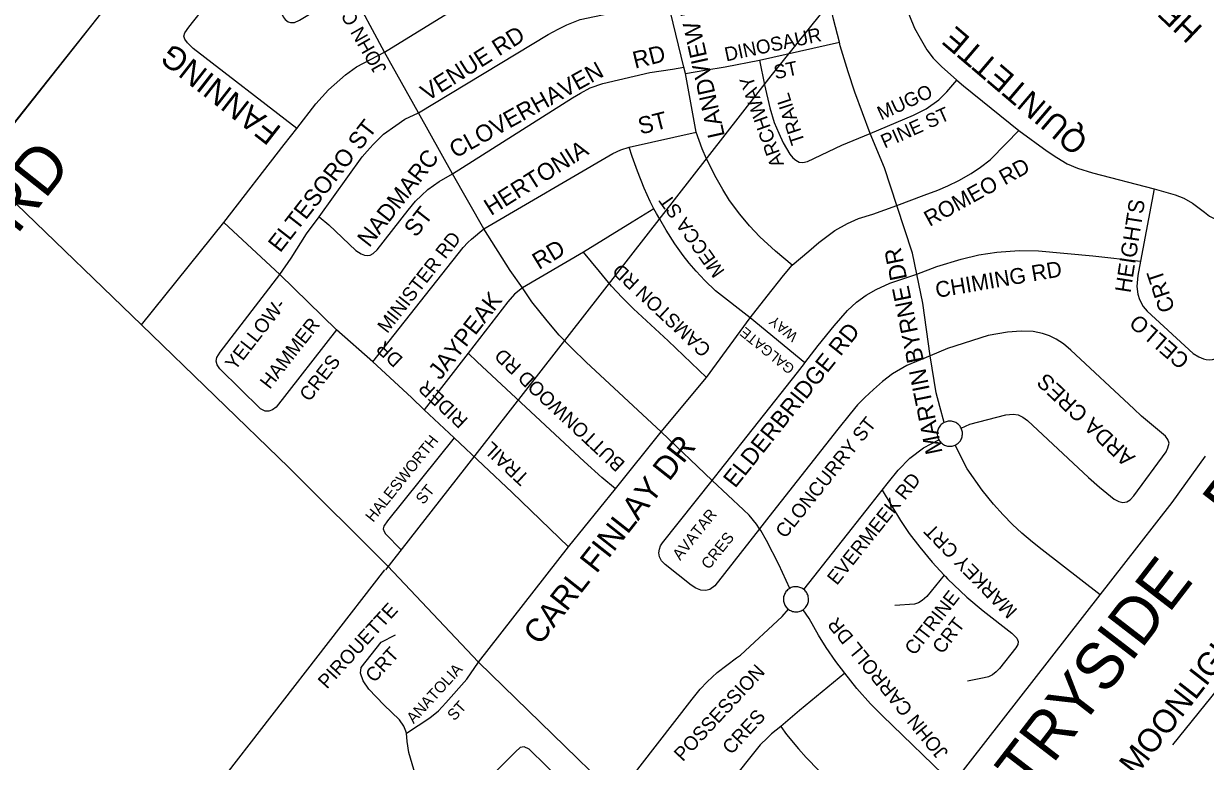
# Model space of a CAD drawing. Extents: x 586326 to 623965, y 4819854 to 4857850.
# Drawn here: x 601554 to 602825, y 4850928 to 4851722 of the extents above; entities that cross this region are included whole.
import ezdxf

# ---------------------------------------------------------------- set-up
doc = ezdxf.new("R2010")
doc.units = 0
for name, color, linetype in [('Lots_Concessions', 7, 'Continuous'), ('Major Rds and Hwys', 7, 'Continuous'), ('Major Rds Lbls', 7, 'Continuous'), ('Minor Rd Lbls', 7, 'Continuous'), ('Minor Rds', 7, 'Continuous'), ('Municipal Bdry', 7, 'Continuous'), ('Proposed Minor Rds', 7, 'Continuous'), ('Proposed Rd Lbls', 7, 'Continuous'), ('Proposed Secondary Rds', 7, 'Continuous'), ('Secondary Rds Lbls', 7, 'Continuous')]:
    doc.layers.add(name, color=color, linetype=linetype)

msp = doc.modelspace()

# ---------------------------------------------------------------- linework, layer by layer
at = {"layer": 'Lots_Concessions'}
for p, q in [((602358.1, 4851665.6), (602777.6, 4852189.1)), ((602223.7, 4851493.2), (602358.1, 4851665.6)), ((602028.1, 4851242.5), (602223.7, 4851493.2)), ((601943.7, 4851134.3), (602028.1, 4851242.5)), ((601641.5, 4850746.3), (601942.8, 4851134.3))]:
    msp.add_line(p, q, dxfattribs=at)
at = {"layer": 'Major Rds and Hwys'}
for points in [[(601507, 4851567.3), (601789, 4851924.6)], [(601680.9, 4851397.8), (601546.6, 4851527.5), (601507, 4851567.3)], [(602043.5, 4851034.9), (601945.4, 4851138.5), (601839.4, 4851244.5), (601680.9, 4851397.8)], [(602711.7, 4851107.3), (602737.3, 4851140.2), (602789.2, 4851206.8), (602825, 4851256.7)], [(602553.4, 4850904.3), (602711.7, 4851107.3)], [(602269.3, 4850814.8), (602043.5, 4851034.9)]]:
    msp.add_lwpolyline(points, dxfattribs=at)
at = {"layer": 'Minor Rds'}
for points in [[(602472, 4851873.5), (602502.4, 4851743.7), (602506.7, 4851730.1), (602512.2, 4851717), (602518, 4851706), (602525.5, 4851693.6), (602532.3, 4851684.6), (602541, 4851675.5), (602557.7, 4851661.1)], [(601848.1, 4851608.8), (601736.4, 4851695.1), (601730.5, 4851701.1), (601727.6, 4851705.1), (601726.6, 4851708.2), (601727.7, 4851712), (601731.8, 4851717.9), (601785, 4851785.4), (601788.5, 4851788.7), (601791.3, 4851790.4), (601795, 4851790.9), (601798.3, 4851790.7), (601801.2, 4851789.2), (601804.4, 4851785.9), (601808.3, 4851779.5), (601823.8, 4851751.8), (601829.8, 4851736.4), (601833.3, 4851728.9), (601835.4, 4851726), (601838.7, 4851723.5), (601841.2, 4851723), (601845.4, 4851723.1), (601850.7, 4851725.5), (601906.2, 4851758.7)], [(601978.8, 4851625.9), (602118.1, 4851710), (602128.8, 4851715.9), (602138.3, 4851720.6), (602152.8, 4851726), (602247, 4851745.8)], [(602264, 4851675), (602247, 4851745.8)], [(602345.4, 4851682.6), (602431.3, 4851701.8)], [(602265.8, 4851668), (602286.7, 4851671.8), (602308.5, 4851675.3), (602345.4, 4851682.6)], [(602345.4, 4851682.6), (602350.7, 4851656)], [(602015.4, 4851560.3), (602144.5, 4851642), (602153, 4851647), (602163.3, 4851652.5), (602176.9, 4851657.2), (602227.7, 4851669), (602252, 4851672.8), (602264, 4851675)], [(602265.8, 4851668), (602264, 4851675)], [(602277.2, 4851605.1), (602265.8, 4851668)], [(602350.7, 4851656), (602356.4, 4851631.1), (602361.3, 4851615.4), (602366.1, 4851604), (602370.9, 4851593.7), (602378.1, 4851581.3), (602381.2, 4851577.3), (602384.5, 4851574.8), (602388, 4851572.9), (602391.9, 4851572.4), (602397.2, 4851573.6), (602434.1, 4851590.9)], [(602464.4, 4851603.7), (602510.9, 4851623.3), (602524.7, 4851630.2), (602538.1, 4851639.7), (602546.9, 4851648.5), (602557.7, 4851661.1)], [(602557.7, 4851661.1), (602564.9, 4851654.9), (602624.2, 4851606.7)], [(601872.1, 4851514.1), (601918.4, 4851578.3), (601923.6, 4851584.6), (601930.2, 4851591.6), (601941.3, 4851602.8), (601954.3, 4851612), (601964.3, 4851618.9), (601978.8, 4851625.9)], [(602205.4, 4851588.8), (602277.2, 4851605.1)], [(602288.6, 4851576.5), (602283.9, 4851587.2), (602280.7, 4851596.1), (602277.2, 4851605.1)], [(602434.1, 4851590.9), (602464.4, 4851603.7)], [(602593.3, 4851575.2), (602610.7, 4851592.8), (602624.2, 4851606.7)], [(602624.2, 4851606.7), (602654.6, 4851584.4), (602665.1, 4851577.6), (602676.3, 4851571.1), (602687.3, 4851566.2), (602703.3, 4851561.2), (602769.6, 4851544)], [(602049.2, 4851501), (602187.8, 4851581.9), (602196.2, 4851585.9), (602205.4, 4851588.8)], [(602232, 4851522.5), (602228, 4851530.4), (602221.4, 4851544.7), (602214.4, 4851563.2), (602208.5, 4851579), (602205.4, 4851588.8)], [(602380.7, 4851462.1), (602362.8, 4851477.2), (602345.8, 4851492.5), (602334.6, 4851504.1), (602324.3, 4851517), (602313.3, 4851531.5), (602305.9, 4851543.5), (602297.4, 4851558.4), (602292.1, 4851569.4), (602288.6, 4851576.5)], [(602493, 4851526), (602522.5, 4851537.2), (602537, 4851542.5), (602548, 4851547.2), (602559.8, 4851553.1), (602572.9, 4851560.6), (602583, 4851567.4), (602593.3, 4851575.2)], [(601872.1, 4851514.1), (601882.3, 4851505.3), (601911.4, 4851477.7), (601917.2, 4851474), (601920.7, 4851472.9), (601923.6, 4851472.5), (601926.7, 4851472.8), (601930.1, 4851474.5), (601934.5, 4851478.6), (601967.7, 4851521.1), (601975.5, 4851530.9), (601982.1, 4851537), (601988.7, 4851543.3), (602000.9, 4851552.1), (602015.4, 4851560.3)], [(602769.6, 4851544), (602755, 4851466.2)], [(602769.6, 4851544), (602792.2, 4851537.7), (602801.5, 4851534.1), (602810.8, 4851528.8), (602824, 4851518.9), (602829.4, 4851514.6), (602835.8, 4851511.5), (602844.2, 4851509.1), (602861.8, 4851505.1), (602880.6, 4851501.9)], [(601829.6, 4851451.9), (601842, 4851469.6), (601858.5, 4851495.6), (601872.1, 4851514.1)], [(602232, 4851522.5), (602208.6, 4851508.1)], [(602238.3, 4851511.5), (602234.8, 4851517.6), (602232, 4851522.5)], [(602335.4, 4851405.2), (602298, 4851434.3), (602286.7, 4851445.6), (602277.3, 4851455.6), (602269.7, 4851464.3), (602263.2, 4851472.4), (602254.5, 4851485.1), (602245.2, 4851499.5), (602238.3, 4851511.5)], [(601829.6, 4851451.9), (601769.6, 4851507.8)], [(601929.7, 4851358.1), (602026.8, 4851481.1), (602031.7, 4851486.5), (602035.7, 4851489.8), (602049.2, 4851501)], [(602208.6, 4851508.1), (602156.3, 4851475.9)], [(602156.3, 4851475.9), (602090.5, 4851437.7)], [(602288.3, 4851341.3), (602247.4, 4851380.5), (602210, 4851415.2), (602197.9, 4851427.3), (602186.3, 4851439.5), (602173.3, 4851455.1), (602156.3, 4851475.9)], [(602514.7, 4851452.4), (602536, 4851460.4), (602562.1, 4851468.4), (602581.2, 4851473), (602600.7, 4851475.8), (602624.6, 4851477.7), (602645.3, 4851477.4), (602703.7, 4851472)], [(602703.7, 4851472), (602755, 4851466.2)], [(602755, 4851466.2), (602752.1, 4851450.9), (602751.1, 4851439.2), (602752.1, 4851430.7), (602754, 4851425.1)], [(601890.8, 4851392.5), (601825.9, 4851309.4), (601821.7, 4851306.3), (601817.9, 4851304.9), (601813.8, 4851305), (601808.9, 4851307.6), (601765.3, 4851350.5), (601762.5, 4851354.7), (601761.3, 4851358.6), (601762, 4851362.8), (601765.7, 4851368.4), (601829.6, 4851451.9)], [(601890.8, 4851392.5), (601829.6, 4851451.9)], [(602440, 4851413.4), (602449.8, 4851422.2), (602460, 4851429.6), (602470.8, 4851435.9), (602485.7, 4851442.7), (602514.7, 4851452.4)], [(602090.5, 4851437.7), (602082.1, 4851430.8), (602075, 4851422.7), (602032.1, 4851367.3)], [(602754, 4851425.1), (602758.1, 4851417.6), (602762.2, 4851412.5), (602811.6, 4851366.9), (602817.6, 4851363.3), (602822.8, 4851361.1)], [(602394.3, 4851357.1), (602408.6, 4851375.5), (602425.8, 4851396.9), (602440, 4851413.4)], [(602394.3, 4851357.1), (602335.4, 4851405.2)], [(601929.7, 4851358.1), (601890.8, 4851392.5)], [(602571.7, 4851290.9), (602610.2, 4851300.9), (602618, 4851301.9), (602623.5, 4851300.9), (602628.7, 4851298.6), (602633.5, 4851294.9), (602699.3, 4851233.5), (602710.9, 4851223.4), (602726.9, 4851210.5), (602731.8, 4851207.8), (602736.2, 4851206.9), (602740.5, 4851207.6), (602743.8, 4851209.5), (602747.8, 4851214.1), (602782.5, 4851261.3), (602784.6, 4851265.5), (602785.7, 4851270.6), (602784.6, 4851274.4), (602781.9, 4851278), (602756.1, 4851299.6), (602747.9, 4851307.5), (602680, 4851370.4), (602672.1, 4851377.3), (602664.3, 4851382.3), (602657.2, 4851386), (602649.7, 4851388.6), (602639.5, 4851390.7), (602626.9, 4851391), (602612.1, 4851390), (602591.3, 4851386.4), (602547.5, 4851372.4), (602528.8, 4851364.6)], [(602190.6, 4851221.5), (602176, 4851233.7), (602157.1, 4851251), (602042, 4851358.1), (602032.1, 4851367.3)], [(602528.8, 4851364.6), (602503.7, 4851354.2)], [(602822.8, 4851361.1), (602825.8, 4851360.4), (602829.2, 4851360.2), (602832.4, 4851360.5), (602847.6, 4851364.5)], [(601971.4, 4851319.7), (601929.7, 4851358.1)], [(602302.6, 4851240.3), (602386.2, 4851346.7), (602393.7, 4851356.4), (602394.3, 4851357.1)], [(602503.7, 4851354.2), (602488.5, 4851345), (602477.5, 4851336.8), (602468, 4851328.4), (602458.6, 4851319.6), (602450.9, 4851311.7), (602442.9, 4851302.2), (602429.6, 4851285.7), (602355.5, 4851191.2)], [(602562.2, 4851286.8), (602571.7, 4851290.9)], [(602477.3, 4851220.1), (602484.1, 4851228.8), (602494.6, 4851241.7), (602507.1, 4851254.6), (602521.6, 4851265.4), (602538.3, 4851274.1)], [(602393.1, 4851113.2), (602465.6, 4851205.1), (602477.3, 4851220.1)], [(602477.3, 4851220.1), (602497.2, 4851187.5), (602506.5, 4851173.6), (602517.7, 4851158.9), (602531, 4851142.6), (602544, 4851128.6)], [(602948.3, 4851142.6), (602789.5, 4850946.1)], [(602544, 4851128.6), (602525.3, 4851105.8), (602520.2, 4851101.5), (602516.2, 4851098.9), (602512, 4851097.6), (602490.8, 4851096.1)], [(602544, 4851128.6), (602545.4, 4851127.1), (602547.6, 4851124.7), (602568.5, 4851104.9), (602585.8, 4851090.4), (602616.7, 4851066.3), (602622, 4851061), (602623.5, 4851057.4), (602623, 4851054), (602621.1, 4851050.6), (602603.5, 4851028.1), (602599.9, 4851024.6), (602596, 4851021.6), (602591.5, 4851019.3), (602586.9, 4851018.3), (602569, 4851014.7)], [(602325.1, 4851042.7), (602369.9, 4851084.3), (602376.5, 4851091.9)], [(602368.3, 4850965.9), (602358.4, 4850957.9), (602354.2, 4850953.8), (602346.3, 4850946.2), (602279.4, 4850862.5), (602275.8, 4850858.5), (602272.8, 4850856.6), (602269.7, 4850855.5), (602266.4, 4850855.8), (602263.6, 4850857.3), (602260.3, 4850860), (602216.3, 4850904.7), (602212.9, 4850908.5), (602211.5, 4850911.5), (602211.9, 4850914.7), (602213.5, 4850918.4), (602217.2, 4850923.2), (602273.2, 4850995.4), (602281.6, 4851006.2), (602289, 4851014), (602300.1, 4851023.8), (602320.7, 4851039.7), (602325.1, 4851042.7)], [(602437.2, 4851023.3), (602388.5, 4850983.2)], [(602388.5, 4850983.2), (602368.3, 4850965.9)], [(602368.3, 4850965.9), (602374.5, 4850957.1), (602387.4, 4850941.8), (602395.6, 4850932.7), (602409.1, 4850918.4), (602416.2, 4850910.6)]]:
    msp.add_lwpolyline(points, dxfattribs=at)
at = {"layer": 'Municipal Bdry'}
for p, q in [((601684.7, 4851793), (601609, 4851697)), ((601609, 4851697), (601537.3, 4851606.7))]:
    msp.add_line(p, q, dxfattribs=at)
at = {"layer": 'Proposed Minor Rds'}
for points in [[(602032.1, 4851367.3), (601985, 4851306.4)], [(601985, 4851306.4), (601971.4, 4851319.7)], [(602017.1, 4851276.2), (601985, 4851306.4)], [(602017.1, 4851276.2), (601945.5, 4851187.2), (601941.4, 4851181.3), (601940.9, 4851178.6), (601941.8, 4851175.5), (601943.5, 4851173.1), (601960.2, 4851155.7)], [(602079.4, 4851217.5), (602017.1, 4851276.2)], [(602294.6, 4851230.3), (602302.6, 4851240.3)], [(602345.5, 4851178.5), (602297.3, 4851117.2), (602292.2, 4851113.2), (602287.7, 4851112.3), (602282.2, 4851112.5), (602276.9, 4851114.7), (602272.1, 4851117.9), (602243.9, 4851140.2), (602240.2, 4851144.1), (602237.8, 4851148.2), (602237.2, 4851152.5), (602237.8, 4851156.6), (602239.1, 4851160.1), (602241.1, 4851163.4), (602294.6, 4851230.3)], [(602140.2, 4851159), (602079.4, 4851217.5)], [(602355.5, 4851191.2), (602345.5, 4851178.5)], [(601965.8, 4850958.8), (601965.3, 4850961), (601963.2, 4850966.3), (601958.3, 4850973.2), (601941.7, 4850989.3), (601925.3, 4851006.2), (601919.3, 4851015.1), (601916.4, 4851023.4), (601917.1, 4851029.3), (601938.7, 4851056.4), (601954, 4851064.6)], [(601965.8, 4850958.8), (601991.1, 4850975.3), (602000.4, 4850982.8), (602008.3, 4850991.5), (602030.7, 4851016.8), (602043.5, 4851034.9)], [(602015.1, 4850870), (602003.7, 4850878.2), (601994.6, 4850886), (601986, 4850895), (601979.8, 4850904.5), (601973.7, 4850919.5), (601968.4, 4850938), (601966.7, 4850949.9), (601965.8, 4850958.8)], [(602131.4, 4850845.5), (602153.6, 4850868.5), (602157.7, 4850874.7), (602158.5, 4850878.3), (602157.1, 4850882.8), (602152.7, 4850887.8), (602097.9, 4850941.5), (602092.3, 4850944), (602088.3, 4850943.4), (602083.2, 4850938.7), (602015.1, 4850870)]]:
    msp.add_lwpolyline(points, dxfattribs=at)
at = {"layer": 'Proposed Secondary Rds'}
for points in [[(602431.3, 4851701.8), (602425.1, 4851726.5), (602416.4, 4851765.1), (602407.7, 4851805.4), (602400.6, 4851835.1), (602396.3, 4851855.2)], [(601942.1, 4851691.1), (602080.1, 4851776.2), (602108.9, 4851790.9), (602126.2, 4851797), (602150.7, 4851804.4)], [(601942.1, 4851691.1), (601906.2, 4851758.7)], [(602464.4, 4851603.7), (602447.8, 4851648), (602440.6, 4851670), (602432.3, 4851697.7), (602431.3, 4851701.8)], [(601848.1, 4851608.8), (601868.6, 4851635.6), (601882.2, 4851650.5), (601900.2, 4851666.8), (601912.1, 4851675.3), (601942.1, 4851691.1)], [(601978.8, 4851625.9), (601942.1, 4851691.1)], [(602015.4, 4851560.3), (601978.8, 4851625.9)], [(601769.6, 4851507.8), (601834.5, 4851591.9), (601848.1, 4851608.8)], [(602479.8, 4851566.7), (602464.4, 4851603.7)], [(602493, 4851526), (602479.8, 4851566.7)], [(602049.2, 4851501), (602015.4, 4851560.3)], [(602426.5, 4851499.2), (602440.2, 4851506.9), (602452, 4851512), (602467.4, 4851516.9), (602493, 4851526)], [(602514.7, 4851452.4), (602509.9, 4851474.8), (602493, 4851526)], [(601680.9, 4851397.8), (601769.6, 4851507.8)], [(602077.5, 4851456.3), (602049.2, 4851501)], [(602380.7, 4851462.1), (602398.5, 4851477), (602409.4, 4851486.5), (602426.5, 4851499.2)], [(602335.4, 4851405.2), (602353.7, 4851428.8), (602371.4, 4851450.9), (602380.7, 4851462.1)], [(602090.5, 4851437.7), (602077.5, 4851456.3)], [(602528.8, 4851364.6), (602520.9, 4851421.1), (602514.7, 4851452.4)], [(602239.6, 4851282.6), (602159.2, 4851357.7), (602143.5, 4851372.8), (602130.1, 4851386.7), (602117.1, 4851402.1), (602100.7, 4851422.4), (602090.5, 4851437.7)], [(602288.3, 4851341.3), (602335.4, 4851405.2)], [(602535.5, 4851324.6), (602528.8, 4851364.6)], [(602239.6, 4851282.6), (602288.3, 4851341.3)], [(602543.8, 4851292.7), (602539.4, 4851310.1), (602535.5, 4851324.6)], [(602190.6, 4851221.5), (602239.6, 4851282.6)], [(602294.6, 4851230.3), (602239.6, 4851282.6)], [(602543.8, 4851292.7), (602542.8, 4851292.1), (602541.8, 4851291.4), (602540.9, 4851290.6), (602540, 4851289.8), (602539.3, 4851288.8), (602538.6, 4851287.8), (602538, 4851286.8), (602537.5, 4851285.7), (602537.2, 4851284.6), (602536.9, 4851283.4), (602536.7, 4851282.2), (602536.6, 4851281), (602536.6, 4851279.8), (602536.8, 4851278.6), (602537, 4851277.5), (602537.3, 4851276.3), (602537.8, 4851275.2), (602538.3, 4851274.1)], [(602562.2, 4851286.8), (602561.6, 4851287.9), (602561, 4851288.9), (602560.2, 4851289.8), (602559.4, 4851290.6), (602558.4, 4851291.4), (602557.5, 4851292.1), (602556.4, 4851292.7), (602555.4, 4851293.2), (602554.2, 4851293.6), (602553.1, 4851293.9), (602551.9, 4851294.2), (602550.7, 4851294.3), (602549.5, 4851294.3), (602548.3, 4851294.1), (602547.1, 4851293.9), (602546, 4851293.6), (602544.9, 4851293.2), (602543.8, 4851292.7)], [(602555.9, 4851268.5), (602557, 4851269.1), (602558, 4851269.7), (602558.9, 4851270.4), (602559.9, 4851271.3), (602560.7, 4851272.2), (602561.4, 4851273.2), (602562, 4851274.2), (602562.5, 4851275.3), (602563, 4851276.4), (602563.3, 4851277.5), (602563.5, 4851278.7), (602563.6, 4851279.9), (602563.7, 4851281.1), (602563.6, 4851282.3), (602563.4, 4851283.5), (602563.1, 4851284.6), (602562.7, 4851285.8), (602562.2, 4851286.8)], [(602538.3, 4851274.1), (602538.9, 4851273.1), (602539.7, 4851272.2), (602540.5, 4851271.3), (602541.3, 4851270.5), (602542.3, 4851269.7), (602543.3, 4851269.1), (602544.3, 4851268.5), (602545.4, 4851268), (602546.6, 4851267.7), (602547.7, 4851267.4), (602548.9, 4851267.3), (602550.1, 4851267.2), (602551.3, 4851267.3), (602552.5, 4851267.4), (602553.7, 4851267.7), (602554.8, 4851268), (602555.9, 4851268.5)], [(602711.7, 4851107.3), (602649.4, 4851156), (602639.1, 4851164.1), (602627.6, 4851173.8), (602617.4, 4851183.1), (602607.5, 4851193.4), (602597.1, 4851204.9), (602584.9, 4851219.9), (602568.8, 4851242.9), (602555.9, 4851268.5)], [(602140.2, 4851159), (602190.6, 4851221.5)], [(602345.5, 4851178.5), (602342.2, 4851183.5), (602334.4, 4851193), (602328.3, 4851198.8), (602294.6, 4851230.3)], [(602352.8, 4851166), (602346.7, 4851176.7), (602345.5, 4851178.5)], [(602043.5, 4851034.9), (602140.2, 4851159)], [(602378, 4851114.4), (602366.1, 4851140.1), (602352.8, 4851166)], [(602378, 4851114.4), (602376.5, 4851113.4), (602375.6, 4851112.7), (602374.7, 4851111.8), (602373.9, 4851110.9), (602373.3, 4851109.9), (602372.7, 4851108.9), (602372.2, 4851107.8), (602371.8, 4851106.7), (602371.4, 4851105.5), (602371.2, 4851104.4), (602371.1, 4851103.2), (602371.2, 4851102), (602371.3, 4851100.8), (602371.5, 4851099.6), (602371.8, 4851098.5), (602372.2, 4851097.3), (602372.8, 4851096.3), (602373.4, 4851095.2), (602374.1, 4851094.3), (602374.9, 4851093.4), (602375.7, 4851092.5), (602376.5, 4851091.9)], [(602393.1, 4851113.2), (602392.1, 4851113.9), (602391.1, 4851114.5), (602390, 4851115), (602388.9, 4851115.5), (602387.8, 4851115.8), (602386.6, 4851116), (602385.4, 4851116.1), (602384.2, 4851116.2), (602383, 4851116.1), (602381.9, 4851115.9), (602380.7, 4851115.6), (602379.6, 4851115.2), (602378.5, 4851114.7), (602378, 4851114.4)], [(602392.3, 4851091.5), (602393.3, 4851092.3), (602394.1, 4851093.1), (602395, 4851093.9), (602395.7, 4851094.9), (602396.3, 4851095.9), (602396.9, 4851097), (602397.3, 4851098.1), (602397.7, 4851099.2), (602398, 4851100.4), (602398.1, 4851101.6), (602398.1, 4851102.8), (602398.1, 4851104), (602397.9, 4851105.2), (602397.6, 4851106.3), (602397.3, 4851107.5), (602396.8, 4851108.6), (602396.2, 4851109.6), (602395.6, 4851110.6), (602394.8, 4851111.5), (602394, 4851112.4), (602393.1, 4851113.2)], [(602376.5, 4851091.9), (602376.6, 4851091.8), (602377.6, 4851091.1), (602378.7, 4851090.6), (602379.8, 4851090.1), (602380.9, 4851089.7), (602382.1, 4851089.4), (602383.2, 4851089.2), (602384.4, 4851089.2), (602385.6, 4851089.2), (602386.8, 4851089.3), (602388, 4851089.6), (602389.1, 4851089.9), (602390.2, 4851090.4), (602391.3, 4851090.9), (602392.3, 4851091.5)], [(602437.2, 4851023.3), (602427.5, 4851035.9), (602417.1, 4851050.8), (602408.7, 4851064.2), (602398.8, 4851081.9), (602392.3, 4851091.5)], [(602553.4, 4850904.3), (602477.7, 4850977.2), (602464.7, 4850990.3), (602450.1, 4851006.8), (602437.2, 4851023.3)]]:
    msp.add_lwpolyline(points, dxfattribs=at)

# ---------------------------------------------------------------- texts
at = {"layer": 'Major Rds Lbls'}
for s, rotation, p in [('MAYFIELD RD', 51.5842, (601327.8, 4851217.6)), ('COUNTRYSIDE    DR', 52.3809, (602515.7, 4850736.7))]:
    msp.add_text(s, height=49.998, rotation=rotation, dxfattribs=at).set_placement(p)
at = {"layer": 'Minor Rd Lbls'}
for s, height, rotation, p in [('HERRINGBONE', 25.002, 136.5441, (602823.1, 4851717.1)), ('LANDVIEW RD', 18.227, 102.5949, (602308.3, 4851601)), ('VENUE RD', 18.23, 32.2639, (601988.5, 4851637.8)), ('DINOSAUR', 15, 12.0426, (602309.6, 4851681)), ('QUINTETTE', 25, 139.5945, (602700.5, 4851597.4)), ('FANNING', 25, 142.0267, (601832.7, 4851609.3)), ('RD', 18.23, 13.8237, (602211.6, 4851673.2)), ('CLOVERHAVEN', 18.227, 29.0057, (602018.4, 4851576.5)), ('ST', 15, 12.0426, (602362.6, 4851661.8)), ('ARCHWAY', 15, 109.5772, (602372, 4851570.3)), ('MUGO', 15, 24.5778, (602476.3, 4851617.5)), ('TRAIL', 15, 108.185, (602394.4, 4851594.3)), ('ST', 18.23, 14.2917, (602217.5, 4851602.3)), ('PINE ST', 15, 23.9974, (602480, 4851587.3)), ('ELTESORO ST', 18.226, 52.0267, (601830, 4851474.6)), ('HERTONIA', 18.23, 32.2639, (602056.7, 4851514.7)), ('NADMARC', 18.23, 52.0267, (601925.9, 4851480.2)), ('ROMEO RD', 17, 28.8716, (602528.3, 4851503)), ('ST', 18.23, 52.0267, (601976.1, 4851491)), ('MECCA ST', 15, 125.4375, (602308.7, 4851455.5)), ('HEIGHTS', 17, 81.084, (602744.3, 4851431.5)), ('MINISTER RD', 15, 52.0267, (601945.2, 4851387.8)), ('RD', 18.23, 31.348, (602108.3, 4851456.7)), ('CAMSTON RD', 15, 136.8956, (602294.5, 4851372.7)), ('CHIMING RD', 17, 9.8008, (602536, 4851426.7)), ('CRT', 17, 108.653, (602792.3, 4851414.6)), ('YELLOW-', 15, 52.0267, (601781.5, 4851347.8)), ('JAYPEAK', 18.23, 52.0267, (602002.2, 4851337.6)), ('HAMMER', 15, 52.0267, (601818.9, 4851327.7)), ('ELDERBRIDGE RD', 18.227, 51.3834, (602319.2, 4851221.4)), ('WAY', 11, 141.1242, (602387.6, 4851387.3)), ('CELLO', 17, 139.0834, (602809, 4851361.6)), ('GALGATE', 11, 141.1242, (602384.2, 4851352.5)), ('TRAIL      RIDER      DR', 15, 136.8956, (602099, 4851234.6)), ('CRES', 15, 52.0267, (601861.4, 4851314.3)), ('BUTTONWOOD RD', 15, 136.8956, (602201.9, 4851249.5)), ('ARDA CRES', 17, 136.7864, (602750.4, 4851256.2)), ('CLONCURRY ST', 15, 51.3834, (602373, 4851167.3)), ('EVERMEEK RD', 15, 51.3834, (602428.6, 4851117)), ('MARKEY CRT', 15, 134.2898, (602623.6, 4851091.1)), ('CITRINE', 15, 52.0267, (602512, 4851041.4)), ('MOONLIGHT PL', 25.002, 52.0267, (602749.9, 4850911.4)), ('CRT', 15, 52.0267, (602541.8, 4851042.9)), ('POSSESSION', 15, 47.1922, (602263, 4850927.4)), ('CRES', 15, 47.1922, (602315, 4850934.8))]:
    msp.add_text(s, height=height, rotation=rotation, dxfattribs=at).set_placement(p)
at = {"layer": 'Proposed Rd Lbls'}
for s, height, rotation, p in [('HALESWORTH', 12, 51.2347, (601930, 4851184.8)), ('ST', 12, 51.2347, (601984.1, 4851203.9)), ('AVATAR', 12, 51.2347, (602260.1, 4851143.8)), ('CRES', 12, 51.2347, (602291, 4851134)), ('PIROUETTE', 15, 47.6269, (601880.3, 4851005.5)), ('CRT', 15, 47.6269, (601931.3, 4851012.2)), ('ANATOLIA', 12, 47.6269, (601973.6, 4850968.2)), ('ST', 12, 47.6269, (602017.4, 4850971.3))]:
    msp.add_text(s, height=height, rotation=rotation, dxfattribs=at).set_placement(p)
at = {"layer": 'Secondary Rds Lbls'}
for s, height, rotation, p in [('JOHN CARROLL DR', 15, 119.7762, (601945.2, 4851672.8)), ('MARTIN BYRNE DR', 18.226, 101.5336, (602542.4, 4851260.5)), ('CARL FINLAY DR', 25.002, 51.747, (602109.1, 4851052.1)), ('JOHN CARROLL DR', 15, 129.3887, (602549.2, 4850938.2))]:
    msp.add_text(s, height=height, rotation=rotation, dxfattribs=at).set_placement(p)

doc.saveas('drawing.dxf')
